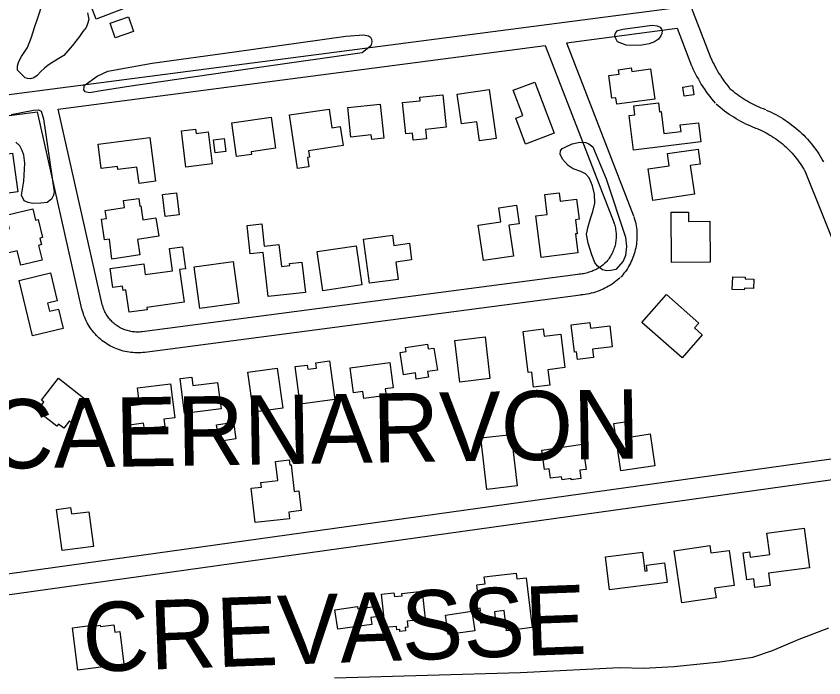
# Model space of a CAD drawing. Extents: x 3715084 to 3753216, y 488173 to 513963.
# Drawn here: x 3730315 to 3731481, y 495982 to 496938 of the extents above; entities that cross this region are included whole.
import ezdxf

# ---------------------------------------------------------------- set-up
doc = ezdxf.new("R2010")
doc.units = 0
for name, color, linetype in [('V-BLDG-OTLN', 7, 'Continuous'), ('V-RIVR-CREV', 7, 'Continuous'), ('V-ROAD-CNTR', 7, 'Continuous'), ('V-SITE-OTLN', 7, 'Continuous'), ('V-SITE-VEGE', 7, 'Continuous')]:
    doc.layers.add(name, color=color, linetype=linetype)

msp = doc.modelspace()

# ---------------------------------------------------------------- linework, layer by layer
at = {"layer": 'V-BLDG-OTLN'}
for points in [[(3730386.9, 497046.2), (3730403.6, 497052.6), (3730401.1, 497059.1), (3730429.3, 497070), (3730432.2, 497062.5), (3730446.2, 497067.9), (3730489.4, 496956.5), (3730430.5, 496933.6)], [(3730484.3, 496915.9), (3730457.7, 496906.8), (3730450.5, 496927.8), (3730477.1, 496936.9)], [(3731231.2, 496861.9), (3731237.2, 496818.2), (3731182.3, 496810.6), (3731181, 496820.1), (3731175.4, 496819.3), (3731170.8, 496852.2), (3731185.8, 496854.3), (3731184.9, 496860.6), (3731203.2, 496863.1), (3731203.9, 496858.2)], [(3731008.3, 496761.2), (3730984.1, 496757.7), (3730980.1, 496785.4), (3730958, 496782.2), (3730951.8, 496825.4), (3730998.1, 496832)], [(3731036.4, 496790.4), (3731046.7, 496794.3), (3731032.8, 496830.8), (3731063.8, 496842.6), (3731091.9, 496768.8), (3731050.6, 496753.1)], [(3731277.9, 496835.6), (3731291.9, 496837.6), (3731293.7, 496824.4), (3731279.8, 496822.4)], [(3730898, 496821), (3730930.9, 496824.4), (3730935.7, 496777.5), (3730906, 496774.4), (3730907.4, 496760.7), (3730888.3, 496758.7), (3730887.2, 496769.1), (3730877.6, 496768.1), (3730873, 496813.2), (3730898.5, 496815.8)], [(3730793.7, 496805.9), (3730840.6, 496810.6), (3730845.9, 496761.5), (3730828.5, 496759.8), (3730827.8, 496766.3), (3730798, 496763.3)], [(3731200.2, 496794.5), (3731208.6, 496795.5), (3731207, 496808.2), (3731242.4, 496812.6), (3731244, 496799.9), (3731246.5, 496800.3), (3731250.5, 496768.3), (3731275.3, 496771.4), (3731274.1, 496780.8), (3731300.2, 496784), (3731303.7, 496756.2), (3731206.4, 496744.1)], [(3730721, 496717.8), (3730709.7, 496795.2), (3730767, 496803.5), (3730770.9, 496776.8), (3730782.9, 496778.6), (3730786.9, 496750.9), (3730736.9, 496743.6), (3730738.3, 496734.3), (3730735.6, 496733.9), (3730737.6, 496720.2)], [(3730626.1, 496783.9), (3730682.9, 496792.1), (3730689.4, 496747.1), (3730654.4, 496742), (3730654.9, 496738.3), (3730633.1, 496735.1)], [(3730559.8, 496719.7), (3730553.4, 496772.1), (3730573.8, 496774.6), (3730574.6, 496768.5), (3730592.1, 496770.7), (3730597.8, 496724.4)], [(3730433.2, 496752.9), (3730507.8, 496762.8), (3730516.1, 496699.5), (3730492.2, 496696.3), (3730489.1, 496719.9), (3730461.8, 496716.3), (3730461.2, 496720.8), (3730437.4, 496717.6)], [(3730615.2, 496761.4), (3730617.7, 496742.4), (3730602.3, 496740.3), (3730599.7, 496759.3)], [(3730309.3, 496739.8), (3730317.1, 496684.2), (3730278.8, 496678.8), (3730271, 496734.5)], [(3731288.3, 496722), (3731294.5, 496680.8), (3731234.6, 496671.8), (3731227.8, 496717.2), (3731258.2, 496721.8), (3731255.6, 496739.3), (3731299.7, 496745.9), (3731302.8, 496724.2)], [(3730526, 496680.2), (3730546.5, 496682.6), (3730550.3, 496650.7), (3730529.8, 496648.3)], [(3731065.6, 496649.5), (3731081.8, 496651.6), (3731078.2, 496680.1), (3731099, 496682.7), (3731100.5, 496670.6), (3731124.4, 496673.6), (3731128.1, 496644.5), (3731122.5, 496643.8), (3731125.1, 496623.6), (3731122.7, 496623.3), (3731126.2, 496596), (3731073.2, 496589.3)], [(3730452.8, 496587), (3730449.5, 496615.8), (3730442.3, 496614.7), (3730437.8, 496644.5), (3730445.3, 496645.6), (3730443.5, 496657.1), (3730471.4, 496661.3), (3730469.9, 496671.4), (3730491.9, 496674.7), (3730493.6, 496663.5), (3730494.8, 496663.7), (3730497.7, 496643.6), (3730516.6, 496646.4), (3730520.6, 496619.9), (3730490.2, 496615.4), (3730493.5, 496593.1)], [(3730352.2, 496585.4), (3730321.4, 496578.1), (3730316.4, 496598.9), (3730302, 496595.5), (3730294.1, 496628.6), (3730305, 496631.2), (3730300.4, 496650.4), (3730338.8, 496659.6), (3730342.6, 496643.3), (3730346.7, 496644.3), (3730353, 496617.9), (3730348.9, 496617), (3730351.1, 496607.8), (3730347.2, 496606.8)], [(3730989.8, 496584.8), (3730982.3, 496635.8), (3731014.8, 496640.6), (3731011.8, 496661), (3731037.4, 496664.7), (3731041.3, 496638), (3731026.5, 496635.8), (3731033, 496591.1)], [(3731260.9, 496654.6), (3731286, 496654.8), (3731286.1, 496641.3), (3731316.9, 496641.5), (3731317.3, 496582.6), (3731261.4, 496582.2)], [(3730727.6, 496582.6), (3730732.5, 496538.7), (3730678.6, 496532.7), (3730671.5, 496596.5), (3730652.7, 496594.4), (3730648.2, 496635.3), (3730669.4, 496637.7), (3730673, 496605.6), (3730694.2, 496608), (3730697.8, 496576.3), (3730710.1, 496577.7), (3730709.8, 496580.6)], [(3730816.7, 496615.7), (3730858.4, 496621.3), (3730860.3, 496606.8), (3730882.8, 496609.8), (3730886, 496585.7), (3730863, 496582.6), (3730866.4, 496557.4), (3730825.2, 496551.9)], [(3730550.9, 496571.8), (3730557.4, 496524.7), (3730503.4, 496517.2), (3730503.9, 496513.7), (3730477.9, 496510), (3730473.4, 496542.3), (3730469.1, 496541.7), (3730468.3, 496547.8), (3730454.3, 496545.9), (3730450.5, 496573.4), (3730499, 496580.2), (3730501.2, 496564.5), (3730540.7, 496570), (3730536.3, 496602), (3730554.9, 496604.6), (3730559.3, 496573)], [(3730805.9, 496606.2), (3730814.2, 496549.5), (3730757.8, 496541.2), (3730749.5, 496597.9)], [(3730628.4, 496583.3), (3730636.6, 496523.1), (3730580.2, 496515.5), (3730572, 496575.6)], [(3730364.4, 496567), (3730374.2, 496526.6), (3730360.1, 496523.2), (3730362.9, 496511.6), (3730376, 496514.7), (3730382.8, 496486.8), (3730338.5, 496476.1), (3730319.1, 496556)], [(3731349.8, 496561.2), (3731368, 496560.7), (3731367.9, 496558.2), (3731380.3, 496557.8), (3731380, 496544.4), (3731366.7, 496544.8), (3731366.6, 496542.7), (3731349.2, 496543.2)], [(3731254.2, 496535.6), (3731300.9, 496494.3), (3731294.8, 496487.4), (3731305.9, 496477.6), (3731276.6, 496444.4), (3731218.7, 496495.5)], [(3731172.1, 496490.4), (3731175.7, 496460), (3731147.4, 496456.6), (3731148.9, 496444.6), (3731125.6, 496441.7), (3731124.3, 496452.7), (3731121.3, 496452.3), (3731116.6, 496491.9), (3731143.5, 496495.2), (3731144.5, 496487.1)], [(3731101.5, 496478.6), (3731107.5, 496430.1), (3731082.7, 496427.1), (3731085.5, 496404.8), (3731062.2, 496402), (3731059.6, 496423.6), (3731054.4, 496423), (3731047.1, 496482.5), (3731076.2, 496486), (3731077.5, 496475.6)], [(3730992.1, 496474.6), (3730999.2, 496414.3), (3730955.6, 496409.2), (3730948.5, 496469.4)], [(3730909, 496464.2), (3730910.1, 496457.2), (3730918.1, 496458.4), (3730923.2, 496426.6), (3730908.9, 496424.3), (3730910.2, 496416.4), (3730892.8, 496413.6), (3730891.4, 496422.5), (3730874.5, 496419.8), (3730869.4, 496452), (3730877.9, 496453.4), (3730877, 496459.1)], [(3730767.5, 496439.7), (3730774.9, 496383.8), (3730724.8, 496377.2), (3730717.6, 496431.5), (3730735.1, 496433.8), (3730735.9, 496427.8), (3730748.4, 496429.5), (3730747.4, 496437)], [(3730854.6, 496437.4), (3730859.2, 496400.8), (3730847.8, 496399.3), (3730849, 496390), (3730816.8, 496385.7), (3730815.5, 496395.5), (3730801.9, 496393.7), (3730797.3, 496429.8)], [(3730691.8, 496429.5), (3730699.8, 496371.6), (3730657.5, 496365.8), (3730649.5, 496423.7)], [(3730375.7, 496414.8), (3730418.9, 496381.2), (3730394.9, 496350.4), (3730391.6, 496353), (3730383.6, 496342.6), (3730375.8, 496348.6), (3730373.5, 496345.7), (3730345.1, 496367.8), (3730354.8, 496380.4), (3730351.1, 496383.2)], [(3730551.5, 496414.2), (3730568.4, 496416.5), (3730570.1, 496404.1), (3730605.8, 496408.8), (3730610.8, 496370.5), (3730558.1, 496363.6)], [(3730537.7, 496406.8), (3730543.9, 496357.3), (3730528, 496355.4), (3730529.3, 496344.8), (3730499.9, 496341.1), (3730498.8, 496349.6), (3730474.9, 496346.6), (3730471.4, 496374.3), (3730492.9, 496377), (3730490, 496400.9)], [(3730604.3, 496347.6), (3730628.5, 496351.4), (3730632.3, 496327.1), (3730608.2, 496323.3)], [(3731178.2, 496349.2), (3731200.5, 496352.5), (3731203.8, 496330.2), (3731230.6, 496334.2), (3731237.3, 496288.3), (3731188.2, 496281.1)], [(3731030, 496333.5), (3731038.7, 496259.2), (3730994.6, 496254.1), (3730986, 496328.4)], [(3731132.7, 496319.6), (3731138.1, 496283.1), (3731128.8, 496281.7), (3731130.5, 496269.9), (3731116.6, 496267.9), (3731116.4, 496269.8), (3731103.3, 496267.8), (3731102.6, 496272.4), (3731086.8, 496270.1), (3731084.8, 496283.6), (3731078.1, 496282.7), (3731073.9, 496310.9)], [(3730654.3, 496256.1), (3730669.2, 496257.4), (3730668.4, 496263.9), (3730692.7, 496267), (3730689.4, 496294.3), (3730709.3, 496296.7), (3730710.2, 496289.5), (3730712, 496289.8), (3730716.5, 496251.3), (3730723.3, 496252.1), (3730726.6, 496223.4), (3730708.5, 496221.3), (3730709.6, 496211.8), (3730660.1, 496206.1)], [(3730419.8, 496221.9), (3730426.5, 496171.6), (3730381, 496165.6), (3730373.1, 496225.2), (3730393.4, 496227.9), (3730394.6, 496218.6)], [(3731399.3, 496191), (3731453, 496198.2), (3731460.7, 496140.9), (3731401.4, 496132.9), (3731403.8, 496115.2), (3731381.9, 496112.3), (3731380.2, 496124.7), (3731370, 496123.4), (3731364.7, 496162.5), (3731374.2, 496163.8), (3731375.2, 496156.3), (3731403.4, 496160.1)], [(3731316.9, 496172.8), (3731318.4, 496162.3), (3731344.6, 496166), (3731351.8, 496115.2), (3731323.7, 496111.2), (3731325.7, 496097.3), (3731276.2, 496090.3), (3731265.5, 496165.5)], [(3731166, 496156.6), (3731219.4, 496163.3), (3731222.8, 496135.9), (3731226.2, 496136.3), (3731225.2, 496144.8), (3731251.4, 496148.1), (3731255, 496119.5), (3731171.9, 496109.1)], [(3731051.3, 496126.3), (3731059.9, 496054.3), (3731022.9, 496049.9), (3731019.5, 496078.9), (3731005.6, 496077.3), (3731007.3, 496063.3), (3730986.1, 496060.7), (3730985.2, 496068.1), (3730982.3, 496067.8), (3730981.1, 496078), (3730985.5, 496078.6), (3730985, 496082.7), (3730979.2, 496082), (3730977.5, 496096), (3730982.6, 496096.6), (3730980.2, 496116.3), (3730992.2, 496117.7), (3730991, 496127.8), (3731036.9, 496133.2), (3731037.9, 496124.7)], [(3730901, 496106.9), (3730905.4, 496066.4), (3730879.5, 496063.6), (3730880.5, 496055.1), (3730876.6, 496054.6), (3730877.2, 496049.7), (3730869.1, 496048.8), (3730868.8, 496051.6), (3730864.5, 496051.1), (3730864, 496056.2), (3730847.7, 496054.4), (3730842.5, 496102.6), (3730860.5, 496104.6), (3730861.1, 496099.3), (3730872.3, 496100.5), (3730872, 496103.7)], [(3730828.6, 496058.9), (3730779.2, 496052.1), (3730775.3, 496080.2), (3730808, 496084.7), (3730808.4, 496081.6), (3730832.5, 496084.9), (3730834.6, 496070), (3730827.2, 496069)], [(3730977.3, 496049.8), (3730938.8, 496044.3), (3730934.7, 496072.5), (3730973.2, 496078)], [(3730396.3, 496054.2), (3730421.1, 496057.3), (3730421.7, 496053), (3730427.9, 496053.8), (3730427.6, 496056.6), (3730436.2, 496057.7), (3730436.4, 496056), (3730455.8, 496058.4), (3730457.1, 496047.7), (3730464.3, 496048.6), (3730470.3, 496001.4), (3730404, 495993)]]:
    msp.add_lwpolyline(points, close=True, dxfattribs=at)
at = {"layer": 'V-ROAD-CNTR'}
for points in [[(3731033.5, 497613.9), (3731318.4, 496877.2)], [(3730067.1, 496793.9), (3731258.4, 496949.2)], [(3731109.7, 496899.6), (3731269.5, 496920.4)], [(3731269.5, 496920.4), (3731290.4, 496866.4)], [(3730375.6, 496803.8), (3731079, 496895.6)], [(3731079, 496895.6), (3731178.6, 496638.6)], [(3731109.7, 496899.6), (3731206.5, 496649.5)], [(3731318.1, 496877.9), (3731319.7, 496874.5), (3731321.2, 496871.2), (3731322.9, 496867.9), (3731324.5, 496864.7), (3731326.3, 496861.5), (3731328.1, 496858.3), (3731330, 496855.2), (3731332, 496852.1), (3731334, 496849.1), (3731336.1, 496846.1), (3731338.2, 496843.1), (3731340.4, 496840.2), (3731342.6, 496837.3), (3731344.9, 496834.5), (3731347.4, 496831.6)], [(3731290.7, 496865.6), (3731292.4, 496861.9), (3731294.2, 496858), (3731296.1, 496854.2), (3731298.1, 496850.5), (3731300.2, 496846.7), (3731302.3, 496843), (3731304.5, 496839.4), (3731306.8, 496835.8), (3731309.1, 496832.3), (3731311.5, 496828.8), (3731314, 496825.3), (3731316.6, 496821.9), (3731319.2, 496818.6), (3731321.9, 496815.3), (3731324.6, 496812.2)], [(3731397.5, 496802.7), (3731394.2, 496803.9), (3731391.1, 496805.1), (3731388, 496806.4), (3731384.9, 496807.8), (3731381.9, 496809.2), (3731378.9, 496810.7), (3731375.9, 496812.2), (3731372.9, 496813.8), (3731370, 496815.5), (3731367.2, 496817.3), (3731364.3, 496819.1), (3731361.5, 496820.9), (3731358.8, 496822.8), (3731356.1, 496824.8), (3731353.4, 496826.9), (3731350.8, 496829), (3731348.2, 496831.1), (3731345.8, 496833.2)], [(3731387.3, 496774.5), (3731383.6, 496775.8), (3731379.9, 496777.3), (3731376.2, 496778.8), (3731372.5, 496780.4), (3731368.9, 496782.1), (3731365.3, 496783.9), (3731361.8, 496785.8), (3731358.2, 496787.7), (3731354.8, 496789.7), (3731351.3, 496791.8), (3731347.9, 496793.9), (3731344.6, 496796.1), (3731341.3, 496798.4), (3731338.1, 496800.8), (3731334.9, 496803.2), (3731331.8, 496805.8), (3731328.7, 496808.3), (3731326.1, 496810.6)], [(3730073.9, 496764.5), (3730345.7, 496799.9)], [(3730409.8, 496514.8), (3730345.7, 496799.9)], [(3730439.1, 496521.4), (3730375.6, 496803.8)], [(3731398.4, 496802.3), (3731401.8, 496800.9), (3731405.3, 496799.2), (3731408.8, 496797.5), (3731412.2, 496795.7), (3731415.6, 496793.9), (3731418.9, 496791.9), (3731422.2, 496789.9), (3731425.5, 496787.8), (3731428.7, 496785.6), (3731431.8, 496783.4), (3731434.9, 496781.1), (3731438, 496778.7), (3731441, 496776.3), (3731443.9, 496773.7), (3731446.8, 496771.2), (3731449.6, 496768.5), (3731452.4, 496765.8), (3731455.1, 496763), (3731457.7, 496760.2), (3731460.3, 496757.3), (3731462.8, 496754.4), (3731465.2, 496751.4), (3731467.6, 496748.3), (3731469.9, 496745.2), (3731472.1, 496742), (3731474.2, 496738.8), (3731476.3, 496735.6), (3731478.3, 496732.2), (3731480.2, 496728.9), (3731481.1, 496727.4)], [(3731386.4, 496774.9), (3731389.4, 496773.5), (3731392.3, 496772.2), (3731395.2, 496770.8), (3731398, 496769.3), (3731400.8, 496767.8), (3731403.6, 496766.1), (3731406.3, 496764.5), (3731408.9, 496762.8), (3731411.6, 496761), (3731414.2, 496759.1), (3731416.7, 496757.2), (3731419.2, 496755.3), (3731421.7, 496753.3), (3731424.1, 496751.2), (3731426.5, 496749.1), (3731428.8, 496746.9), (3731431.1, 496744.6), (3731433.3, 496742.4), (3731435.5, 496740), (3731437.6, 496737.6), (3731439.7, 496735.2), (3731441.7, 496732.7), (3731443.6, 496730.2), (3731445.5, 496727.7), (3731447.3, 496725), (3731449.1, 496722.4), (3731450.8, 496719.7), (3731452.5, 496717), (3731454.1, 496714.2), (3731454.8, 496712.8)], [(3731454, 496714.5), (3731613.7, 496316.3)], [(3731206.8, 496648.6), (3731207.6, 496646.1), (3731208.5, 496643.3), (3731209.2, 496640.5), (3731209.8, 496637.7), (3731210.3, 496634.8), (3731210.7, 496631.9), (3731211.1, 496629), (3731211.3, 496626.1), (3731211.4, 496623.2), (3731211.5, 496620.3), (3731211.4, 496617.4), (3731211.3, 496614.5), (3731211, 496611.6), (3731210.7, 496608.7), (3731210.2, 496605.9), (3731209.7, 496603), (3731209.1, 496600.2), (3731208.3, 496597.4), (3731207.5, 496594.6), (3731206.6, 496591.8), (3731205.6, 496589.1), (3731204.5, 496586.4), (3731203.3, 496583.7), (3731202.1, 496581.1), (3731200.7, 496578.5), (3731199.3, 496576), (3731197.8, 496573.5), (3731196.2, 496571.1), (3731194.5, 496568.7), (3731192.7, 496566.4), (3731190.9, 496564.2), (3731189, 496562), (3731188.1, 496561)], [(3731178.3, 496639.4), (3731179, 496637.4), (3731179.5, 496635.5), (3731179.9, 496633.7), (3731180.4, 496631.8), (3731180.7, 496629.9), (3731181, 496628), (3731181.2, 496626.1), (3731181.3, 496624.2), (3731181.4, 496622.3), (3731181.5, 496620.4), (3731181.4, 496618.5), (3731181.3, 496616.6), (3731181.2, 496614.7), (3731180.9, 496612.8), (3731180.6, 496610.9), (3731180.3, 496609), (3731179.9, 496607.2), (3731179.4, 496605.3), (3731178.9, 496603.5), (3731178.3, 496601.7), (3731177.6, 496599.9), (3731176.9, 496598.1), (3731176.1, 496596.4), (3731175.3, 496594.6), (3731174.4, 496593), (3731173.4, 496591.3), (3731172.4, 496589.7), (3731171.4, 496588.1), (3731170.3, 496586.5), (3731169.1, 496585), (3731167.9, 496583.5), (3731166.6, 496582), (3731166, 496581.3)], [(3731167, 496582.3), (3731165.3, 496580.8), (3731163.7, 496579.4), (3731162.1, 496578.2), (3731160.5, 496576.9), (3731158.8, 496575.8), (3731157.1, 496574.6), (3731155.3, 496573.6), (3731153.5, 496572.6), (3731151.7, 496571.6), (3731149.9, 496570.7), (3731148, 496569.9), (3731146.1, 496569.1), (3731144.2, 496568.4), (3731142.2, 496567.8), (3731140.3, 496567.2), (3731138.3, 496566.6), (3731136.3, 496566.2), (3731134.3, 496565.8), (3731132.3, 496565.4), (3731130.3, 496565.2), (3731128.2, 496564.9), (3731126.7, 496564.8)], [(3731125.9, 496564.7), (3730496.6, 496481.8)], [(3731187.1, 496560.1), (3731185.1, 496558.2), (3731182.8, 496556.3), (3731180.4, 496554.4), (3731178, 496552.6), (3731175.6, 496550.9), (3731173.1, 496549.2), (3731170.5, 496547.7), (3731167.9, 496546.2), (3731165.2, 496544.8), (3731162.5, 496543.5), (3731159.8, 496542.3), (3731157, 496541.2), (3731154.2, 496540.1), (3731151.4, 496539.2), (3731148.5, 496538.3), (3731145.6, 496537.5), (3731142.7, 496536.8), (3731139.7, 496536.3), (3731136.8, 496535.8), (3731133.8, 496535.4), (3731130.8, 496535.1), (3731129, 496534.9)], [(3731129.8, 496535), (3730500.5, 496452)], [(3730496.9, 496481.8), (3730494.9, 496481.6), (3730493.1, 496481.5), (3730491.3, 496481.4), (3730489.5, 496481.4), (3730487.7, 496481.4), (3730485.8, 496481.6), (3730484, 496481.7), (3730482.3, 496482), (3730480.5, 496482.3), (3730478.7, 496482.6), (3730476.9, 496483.1), (3730475.2, 496483.5), (3730473.5, 496484.1), (3730471.8, 496484.7), (3730470.1, 496485.3), (3730468.4, 496486.1), (3730466.8, 496486.8), (3730465.2, 496487.7), (3730463.6, 496488.5), (3730462.1, 496489.5), (3730460.6, 496490.5), (3730459.1, 496491.5), (3730457.6, 496492.6), (3730456.2, 496493.7), (3730454.9, 496494.9), (3730453.6, 496496.2), (3730452.3, 496497.5), (3730451.1, 496498.8), (3730449.9, 496500.1), (3730448.7, 496501.5), (3730447.6, 496503), (3730446.6, 496504.5), (3730445.6, 496506), (3730444.7, 496507.5), (3730443.8, 496509.1), (3730443, 496510.7), (3730442.2, 496512.3), (3730441.5, 496514), (3730440.8, 496515.7), (3730440.2, 496517.4), (3730439.7, 496519.1), (3730439.2, 496520.9), (3730439, 496521.7)], [(3730500.2, 496452), (3730497.6, 496451.7), (3730494.8, 496451.5), (3730491.9, 496451.4), (3730489.1, 496451.4), (3730486.3, 496451.5), (3730483.4, 496451.7), (3730480.6, 496451.9), (3730477.8, 496452.3), (3730475, 496452.8), (3730472.2, 496453.3), (3730469.4, 496454), (3730466.7, 496454.8), (3730464, 496455.6), (3730461.3, 496456.6), (3730458.7, 496457.6), (3730456.1, 496458.7), (3730453.5, 496459.9), (3730451, 496461.2), (3730448.5, 496462.6), (3730446.1, 496464.1), (3730443.7, 496465.7), (3730441.4, 496467.3), (3730439.1, 496469), (3730436.9, 496470.8), (3730434.8, 496472.7), (3730432.7, 496474.6), (3730430.7, 496476.6), (3730428.8, 496478.7), (3730426.9, 496480.9), (3730425.1, 496483.1), (3730423.4, 496485.3), (3730421.8, 496487.6), (3730420.2, 496490), (3730418.7, 496492.5), (3730417.4, 496494.9), (3730416.1, 496497.5), (3730414.8, 496500), (3730413.7, 496502.6), (3730412.7, 496505.3), (3730411.8, 496508), (3730410.9, 496510.7), (3730410.2, 496513.3), (3730409.9, 496514.5)], [(3731613.7, 496316.3), (3731595.5, 496312.3), (3730222.2, 496120.5)], [(3731625, 496288), (3731600.8, 496282.7), (3730229, 496091.2)]]:
    msp.add_lwpolyline(points, dxfattribs=at)
at = {"layer": 'V-SITE-OTLN'}
for p, q in [((3731446, 496037.9), (3731488.5, 496054.2)), ((3731407.2, 496021.2), (3731446, 496037.9)), ((3731378.9, 496011.5), (3731407.2, 496021.2)), ((3731264.7, 495998.2), (3731331, 496004.8)), ((3731331, 496004.8), (3731378.9, 496011.5)), ((3731043.1, 495989.7), (3731186.2, 495996.8)), ((3731186.2, 495996.8), (3731221.5, 495995.6)), ((3731221.5, 495995.6), (3731264.7, 495998.2)), ((3730774.4, 495981.8), (3731043.1, 495989.7))]:
    msp.add_line(p, q, dxfattribs=at)
at = {"layer": 'V-SITE-VEGE'}
for points in [[(3730417.6, 496943), (3730419.5, 496933.4), (3730417.9, 496926.8), (3730415.7, 496921.5), (3730411.1, 496915.7), (3730406, 496908.7), (3730395.7, 496895.2), (3730383.7, 496881.2), (3730376.4, 496876.6), (3730367.5, 496871.6), (3730360.8, 496867.3), (3730355.5, 496863), (3730350.4, 496857.8), (3730345.2, 496852.1), (3730340.3, 496848.7), (3730335.4, 496847.5), (3730330.9, 496848.1), (3730327.6, 496849.1), (3730316.7, 496860), (3730316.8, 496866.3), (3730318.8, 496872.3), (3730322.5, 496879.5), (3730331.1, 496892.8), (3730336.7, 496907.6), (3730341.3, 496921.7), (3730345.9, 496935.6), (3730353.5, 496957.6)], [(3730307.3, 496795.8), (3730340, 496801.9), (3730346.9, 496802.6), (3730350.8, 496800.8), (3730354.3, 496789.5), (3730369.7, 496684.2), (3730368.7, 496679.2), (3730365.7, 496673.7), (3730359.6, 496668.7), (3730350.4, 496667.7), (3730338.6, 496667.4), (3730332.2, 496668.7), (3730326.3, 496671.3), (3730322.4, 496679.1), (3730325.7, 496699.5), (3730327.1, 496725.5), (3730325.6, 496736.9), (3730323.5, 496744), (3730320, 496750.7), (3730314.2, 496756)]]:
    msp.add_lwpolyline(points, dxfattribs=at)
for points in [[(3731183.3, 496900.7), (3731181.6, 496904.7), (3731180.2, 496907.8), (3731179.7, 496910.7), (3731180.5, 496913.5), (3731183.4, 496917.2), (3731190.9, 496919.1), (3731233.6, 496925), (3731240.8, 496924), (3731244.9, 496922), (3731247.1, 496919.2), (3731248, 496916.9), (3731247.6, 496913), (3731246.2, 496909.5), (3731242.5, 496904.6), (3731236.8, 496900.9), (3731229.3, 496898), (3731218.7, 496896.3), (3731208.5, 496895.6), (3731196, 496896.1)], [(3730413.1, 496837.9), (3730431.6, 496851.1), (3730447.1, 496858.6), (3730511, 496869.9), (3730630, 496886.4), (3730791.2, 496909.3), (3730816.7, 496911), (3730823.9, 496909.4), (3730826.8, 496907.4), (3730828, 496904.9), (3730828.3, 496901), (3730826.9, 496895.1), (3730814.5, 496884.8), (3730669.2, 496864.4), (3730474.2, 496835.9), (3730437.3, 496829.9), (3730420.6, 496827.3), (3730414.4, 496828.7), (3730412.7, 496831.7), (3730413.1, 496835.2)], [(3731118, 496753.6), (3731129.1, 496756.1), (3731137.8, 496755.2), (3731142.2, 496753.4), (3731147.9, 496749.1), (3731166.9, 496702.9), (3731195.1, 496618.7), (3731196.5, 496605), (3731195.1, 496592.1), (3731191.7, 496583.9), (3731181.2, 496572), (3731173.9, 496570.3), (3731167.5, 496570), (3731161.8, 496571.2), (3731154.2, 496577.3), (3731150.9, 496582.2), (3731146.3, 496593), (3731140.8, 496609.7), (3731138.5, 496622.8), (3731140.8, 496634), (3731144.4, 496645.5), (3731147.6, 496655.9), (3731150.6, 496667.6), (3731150.1, 496680.9), (3731147.1, 496692.9), (3731142.5, 496704.3), (3731137.2, 496710), (3731130.2, 496713.6), (3731119.6, 496717.4), (3731111.9, 496722.3), (3731103.9, 496731.4), (3731100.6, 496738.7), (3731101.1, 496743.5), (3731103.6, 496746.7), (3731106.8, 496748.4)]]:
    msp.add_lwpolyline(points, close=True, dxfattribs=at)

# ---------------------------------------------------------------- texts
at = {"layer": 'V-RIVR-CREV'}
for s, rotation, p in [('CAERNARVON', 0.918, (3730272.9, 496283.8)), ('CREVASSE', 2.0973, (3730412.3, 495990.1))]:
    msp.add_text(s, height=100, rotation=rotation, dxfattribs=at).set_placement(p)

doc.saveas('drawing.dxf')
